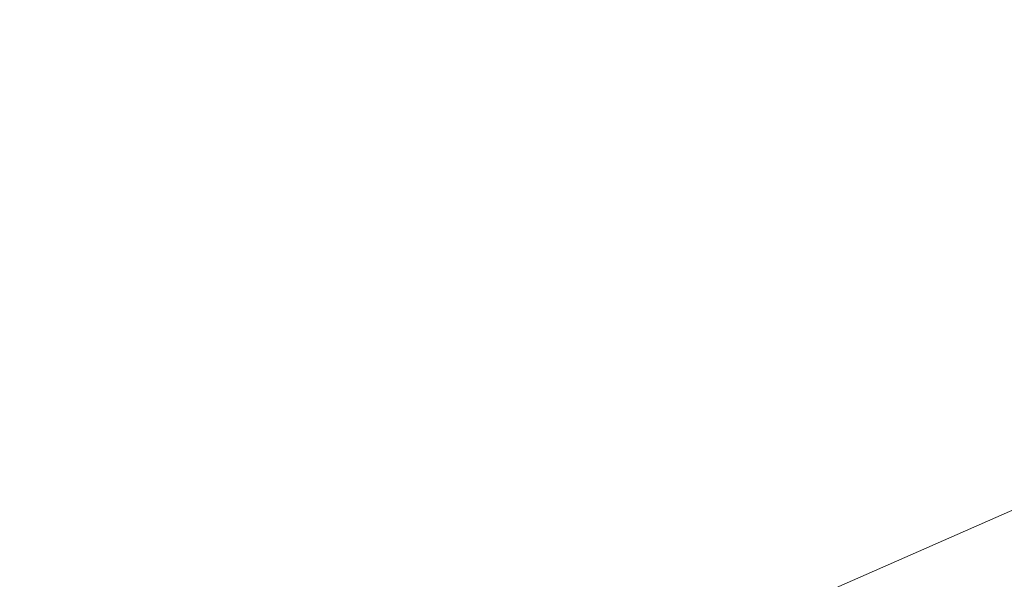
# Model space of a CAD drawing. Extents: x 1620613 to 1693141, y 557269 to 607790.
# Tile 779 of 1056: x 1620830.17 to 1620836.33, y 607323.7 to 607327.2. Entities that reach past the tile are written whole.
import ezdxf

# ---------------------------------------------------------------- set-up
doc = ezdxf.new("R2010")
doc.units = 0
doc.header["$LTSCALE"] = 10
doc.header["$MEASUREMENT"] = 0
for name, pattern in [('DGN Style 2', [7.346996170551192, 4.408197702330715, -2.938798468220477]), ('DGN Style 3', [10.28579463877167, 7.346996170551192, -2.938798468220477]), ('DGN Style 5', [5.142897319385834, 2.204098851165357, -2.938798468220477])]:
    doc.linetypes.add(name, pattern=pattern)
for name, color, linetype, lineweight in [('DT_X_Contour_Minor', 136, 'DGN Style 3', 0), ('PV_X_Driveway', 7, 'DGN Style 5', 0), ('SV_X_Top_of_Bank', 97, 'DGN Style 2', 0)]:
    doc.layers.add(name, color=color, linetype=linetype, lineweight=lineweight)

# ---------------------------------------------------------------- blocks, each defined once
blk = doc.blocks.new('*U1004')
at = {"layer": 'DT_X_Contour_Minor', "transparency": 33554559, "elevation": 3.800041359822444, "flags": 128}
blk.add_lwpolyline([(-237.0290589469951, -23.35326266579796), (-238.5549064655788, -27.00440873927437), (-238.8922187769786, -27.81279581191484), (-239.2502210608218, -28.67318014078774), (-239.62891331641, -29.5855617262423), (-240.028295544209, -30.54994056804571), (-241.9403558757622, -35.17170209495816), (-244.4428937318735, -40.9606453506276), (-244.938988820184, -42.13064725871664), (-245.3547578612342, -43.15967730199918), (-245.6902008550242, -44.04773548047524), (-245.9453178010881, -44.79482179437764), (-246.9484361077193, -47.95229024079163), (-248.0219362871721, -51.37725751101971), (-248.1685014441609, -52.04402312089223), (-248.1481254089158, -52.57647683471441), (-247.9608081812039, -52.97461865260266), (-247.6065497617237, -53.23844857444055), (-246.4392723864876, -53.76291250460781), (-245.9501336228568, -53.99734146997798), (-245.358175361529, -54.30728041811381), (-244.6633976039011, -54.69272934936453), (-243.8658003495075, -55.15368826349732), (-241.6017816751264, -56.48359201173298), (-240.7727115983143, -56.94081994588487), (-239.9835153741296, -57.3150759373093), (-239.2341930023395, -57.60635998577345), (-238.5247444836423, -57.81467209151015), (-235.307023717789, -58.59319405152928), (-231.5126687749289, -57.07692421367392), (-230.779288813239, -56.78419306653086), (-230.2053010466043, -56.55582955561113), (-229.7907054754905, -56.39183368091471), (-229.5355020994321, -56.29220544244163), (-229.0674826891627, -56.11235365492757), (-228.8872480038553, -56.04275637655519), (-228.697558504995, -55.96885338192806), (-228.4984141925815, -55.89064467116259), (-228.2898150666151, -55.80813024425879), (-227.7209443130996, -55.58235081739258), (-227.5113433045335, -55.49951291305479), (-227.3091933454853, -55.420333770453), (-227.1144944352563, -55.3448133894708), (-226.9272465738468, -55.27295176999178), (-226.4378536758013, -55.08619913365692), (-226.0907619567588, -54.94658390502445), (-225.4165314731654, -54.66780269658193), (-224.415162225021, -54.24985550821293), (-223.0866542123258, -53.69274233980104), (-216.1236263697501, -50.76816026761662), (-209.5494470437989, -47.68090482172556), (-208.3086679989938, -47.07421699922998), (-207.4038362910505, -46.57726300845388), (-206.8349519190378, -46.1900428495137), (-206.6020148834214, -45.91255652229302), (-206.4287792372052, -45.31890475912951), (-206.3619576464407, -45.11812596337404), (-206.2914196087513, -44.96102839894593), (-206.2171651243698, -44.84761206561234), (-206.1391941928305, -44.77787696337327), (-205.9263164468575, -44.65015833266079), (-205.8095011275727, -44.58519506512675), (-205.6187134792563, -44.48609423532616), (-205.3539535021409, -44.3528558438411), (-205.0152211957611, -44.1854798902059), (-204.0133052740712, -43.69362726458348), (-203.5989538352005, -43.50171226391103), (-203.1073364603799, -43.29485673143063), (-202.5384531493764, -43.07306066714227), (-201.8923039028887, -42.83632407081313), (-200.0662179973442, -42.18510577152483), (-199.1993863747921, -41.9028550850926), (-197.9684559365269, -41.54451675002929), (-196.3734266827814, -41.11009076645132), (-194.4142986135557, -40.5995771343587), (-184.4221370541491, -38.03964233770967), (-182.3985036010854, -37.24210883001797), (-182.0121573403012, -37.08951663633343), (-181.7203900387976, -36.97354013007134), (-181.523201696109, -36.89417931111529), (-181.4205923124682, -36.85143417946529), (-181.2730725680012, -36.7862680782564), (-180.8603943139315, -36.54685943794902), (-179.7329993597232, -35.87750809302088), (-177.8908877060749, -34.77821404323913), (-175.3340593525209, -33.2489772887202), (-167.5628948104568, -28.59775567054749), (-164.9856665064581, -27.05440886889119), (-163.0823550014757, -25.91278467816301), (-161.8529602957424, -25.17288309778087), (-161.2974823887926, -24.83470412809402), (-160.7147637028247, -24.46852368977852), (-160.5207608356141, -24.34685996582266), (-160.3757912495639, -24.25650412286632), (-160.2798549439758, -24.19745616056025), (-160.2329519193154, -24.1697160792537), (-160.1732548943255, -24.13748637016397), (-160.1491644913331, -24.12421042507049), (-160.1216660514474, -24.10855487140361), (-160.0907595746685, -24.09051970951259), (-160.0564450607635, -24.07010493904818), (-159.9603956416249, -24.01249274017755), (-159.9032307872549, -23.97973202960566), (-159.8037732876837, -23.92465904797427), (-159.6620231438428, -23.84727379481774), (-159.4779803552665, -23.74757627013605), (-158.9308093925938, -23.4519665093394), (-158.3816152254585, -23.11712071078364), (-157.1444109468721, -22.33429063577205), (-155.2191965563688, -21.10347628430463), (-152.6059720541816, -19.42467765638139), (-144.7200265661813, -14.35056894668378), (-142.1086596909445, -12.67031901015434), (-140.1890181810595, -11.43515073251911), (-138.9611020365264, -10.64506411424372), (-138.4249112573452, -10.30005915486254), (-137.917369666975, -9.973488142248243), (-137.7284670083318, -9.852970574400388), (-137.5424152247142, -9.736346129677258), (-137.3592143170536, -9.623614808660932), (-137.1788642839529, -9.514776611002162), (-136.7017320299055, -9.229732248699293), (-136.4070059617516, -9.055060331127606), (-135.8806769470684, -8.7448278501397), (-135.1227449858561, -8.299034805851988), (-134.1332100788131, -7.717681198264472), (-128.9749736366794, -4.688389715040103), (-125.9733341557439, -2.332137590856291), (-125.357670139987, -1.841419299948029), (-124.7970950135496, -1.379086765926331), (-124.2916087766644, -0.9451399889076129), (-123.8412114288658, -0.5395789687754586), (-122.7136036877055, 0.5040694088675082), (-122.2701480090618, 0.8508877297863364), (-121.7854867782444, 1.108606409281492), (-121.2596199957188, 1.277225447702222), (-120.692547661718, 1.356744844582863), (-117.9500638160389, 1.51993620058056), (-116.9928063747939, 2.174869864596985), (-116.8040184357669, 2.295789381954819), (-116.6479078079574, 2.37786207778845), (-116.5244744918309, 2.421087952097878), (-116.4337184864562, 2.425467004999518), (-116.2352722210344, 2.385348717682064), (-116.1465697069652, 2.369347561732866), (-116.0292968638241, 2.351432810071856), (-115.8834536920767, 2.331604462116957), (-115.709040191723, 2.309862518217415), (-115.2058437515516, 2.249332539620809), (-115.0343438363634, 2.231790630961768), (-114.8972414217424, 2.224562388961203), (-114.7945365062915, 2.227647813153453), (-114.7262290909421, 2.241046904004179), (-114.4877219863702, 2.327641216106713), (-114.8436684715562, 2.055140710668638), (-114.9071469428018, 1.999644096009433), (-114.9450338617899, 1.949940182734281), (-114.9573292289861, 1.906028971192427), (-114.9440330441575, 1.867910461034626), (-114.8744544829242, 1.773984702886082), (-114.8407406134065, 1.725801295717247), (-114.7917829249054, 1.65169539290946), (-114.7275814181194, 1.551666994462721), (-114.6481360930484, 1.425716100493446), (-114.4159568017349, 1.055283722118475), (-114.334054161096, 0.936617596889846), (-114.2624807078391, 0.8584435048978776), (-114.2012364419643, 0.8207614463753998), (-114.1503213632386, 0.8235714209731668), (-114.0283200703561, 0.8850540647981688), (-113.9552206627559, 0.9217695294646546), (-113.8274234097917, 0.9858039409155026), (-113.6449283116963, 1.077157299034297), (-113.4077353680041, 1.195829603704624), (-112.7022903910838, 1.548714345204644), (-112.4658350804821, 1.665125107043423), (-112.2855528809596, 1.749693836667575), (-112.161443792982, 1.802420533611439), (-112.0935078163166, 1.823305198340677), (-111.9872426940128, 1.836541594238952), (-111.91872122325, 1.856886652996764), (-111.7928556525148, 1.907994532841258), (-111.6096459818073, 1.989865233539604), (-111.3690922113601, 2.102498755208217), (-110.651156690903, 2.443871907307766), (-110.4172100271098, 2.552774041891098), (-110.2538216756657, 2.623450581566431), (-110.1609916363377, 2.65590152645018), (-110.1387199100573, 2.650126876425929), (-110.1734063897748, 2.583760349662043), (-110.1609594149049, 2.572795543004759), (-110.0976036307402, 2.589676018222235), (-109.9833390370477, 2.634401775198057), (-109.8181656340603, 2.70697281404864), (-109.3098248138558, 2.937622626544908), (-109.0779643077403, 3.043480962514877), (-108.7636384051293, 3.188068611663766), (-108.3668471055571, 3.371385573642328), (-107.8875904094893, 3.593431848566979), (-106.4996186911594, 4.237194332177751), (-106.0246013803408, 4.4577815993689), (-105.6405282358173, 4.636721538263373), (-105.3473992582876, 4.77401414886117), (-105.145214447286, 4.86965943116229), (-104.7273138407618, 5.069183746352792), (-104.4789089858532, 5.184620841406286), (-104.0471198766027, 5.381288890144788), (-103.4319465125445, 5.659187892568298), (-102.6333888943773, 6.018317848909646), (-100.2593895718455, 7.084305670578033), (-99.43848517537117, 7.452972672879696), (-98.7562714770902, 7.759482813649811), (-98.21274847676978, 8.003836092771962), (-97.80791617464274, 8.18603251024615), (-96.91328430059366, 8.589013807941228), (-96.5774023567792, 8.740466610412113), (-96.240730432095, 8.892589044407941), (-95.90326852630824, 9.045381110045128), (-95.56501663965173, 9.198842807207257), (-94.6619583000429, 9.608966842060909), (-94.02136432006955, 9.898124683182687), (-92.77687613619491, 10.4580051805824), (-90.92849374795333, 11.28860833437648), (-88.47621715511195, 12.38993414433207), (-81.13162063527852, 15.6877665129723), (-78.66345176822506, 16.79575922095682), (-76.76739255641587, 17.64636306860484), (-75.44344300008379, 18.23957805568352), (-74.69160309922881, 18.5754041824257), (-73.44950957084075, 19.12775537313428), (-72.70496207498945, 19.46031065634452), (-71.4028897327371, 20.04371311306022), (-69.54329254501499, 20.87796274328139), (-67.12617051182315, 21.9630595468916), (-59.93714529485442, 25.19111392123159), (-57.52486092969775, 26.27329060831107), (-55.67977674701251, 27.09877988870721), (-54.40189274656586, 27.66758176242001), (-53.69120892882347, 27.97969622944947), (-52.55231899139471, 28.46975159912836), (-52.1387112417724, 28.64767358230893), (-51.75205544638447, 28.8138980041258), (-51.39235160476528, 28.96842486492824), (-51.05959971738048, 29.11125416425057), (-50.20819729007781, 29.47653554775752), (-49.85561786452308, 29.63190746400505), (-49.4364314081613, 29.82406217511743), (-48.95063792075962, 30.05299968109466), (-48.39823740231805, 30.31871998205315), (-46.83635997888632, 31.07635117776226), (-46.32038125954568, 31.32693184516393), (-45.94385316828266, 31.51045045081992), (-45.70677570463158, 31.62690699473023), (-45.60914886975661, 31.67630147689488), (-45.53474481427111, 31.7186040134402), (-45.47544654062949, 31.74655497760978), (-45.35335476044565, 31.79868096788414), (-45.16846947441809, 31.87498198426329), (-44.92079068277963, 31.97545802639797), (-44.17658922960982, 32.27562750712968), (-43.92190049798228, 32.37773392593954), (-43.71598539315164, 32.45892607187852), (-43.55884391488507, 32.51920394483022), (-43.45047606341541, 32.55856754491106), (-43.22652662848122, 32.63565144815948), (-43.15487632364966, 32.66192230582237), (-43.1078874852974, 32.68292195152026), (-43.0855601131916, 32.69865038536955), (-43.08789420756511, 32.70910760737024), (-43.15633007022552, 32.74560848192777), (-43.37948363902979, 33.22686643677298), (-43.42761780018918, 33.3293114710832), (-43.47638303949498, 33.43039316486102), (-43.52577935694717, 33.53011151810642), (-43.57580675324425, 33.62846653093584), (-43.81074045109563, 34.08427546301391), (-43.82819965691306, 34.14727852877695), (-43.84890356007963, 34.15098828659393), (-43.90353275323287, 34.13511624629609), (-43.99208723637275, 34.09966240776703), (-44.11456700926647, 34.0446267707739), (-44.48641345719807, 33.8717560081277), (-44.62567935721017, 33.80964900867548), (-44.76459222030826, 33.75298108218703), (-44.90315204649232, 33.70175222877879), (-45.04135883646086, 33.65596244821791), (-45.68550010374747, 33.45496797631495), (-46.46613217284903, 34.69217471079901), (-46.6325003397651, 34.93056992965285), (-46.79704823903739, 35.11552412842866), (-46.95977587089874, 35.24703730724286), (-47.1206832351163, 35.32510946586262), (-47.54734251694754, 35.46204719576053), (-47.63748762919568, 35.66384557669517), (-47.5879285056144, 36.16653742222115), (-47.39866514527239, 36.97012273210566), (-47.06969754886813, 38.07460150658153), (-46.00617831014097, 41.42106952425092), (-45.66439166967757, 42.5203101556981), (-45.43667117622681, 43.30818103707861), (-45.32301683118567, 43.78468216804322), (-45.32342863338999, 43.94981354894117), (-45.47661497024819, 43.97500423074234), (-45.71374529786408, 44.08597911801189), (-46.31024652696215, 44.40001076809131), (-47.26611865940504, 44.917099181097), (-48.58136169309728, 45.63724435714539), (-52.56783765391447, 47.82837384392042), (-53.89952972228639, 48.58818321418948), (-54.90474895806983, 49.22426420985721), (-55.58349536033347, 49.73661683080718), (-55.9357689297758, 50.12524107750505), (-56.43986800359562, 50.99660123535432), (-57.50331330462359, 52.20141670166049), (-60.31557490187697, 55.16234298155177), (-64.8766527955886, 59.87938007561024), (-71.18654698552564, 66.35252798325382), (-90.34468655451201, 85.9557368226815), (-96.65819440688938, 92.41744974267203), (-101.2301132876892, 97.10018187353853), (-104.0604431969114, 100.0039332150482), (-105.1491841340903, 101.1287037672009), (-105.7303746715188, 101.7561175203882), (-105.9233557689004, 101.9646139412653), (-106.0664061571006, 102.1195428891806), (-106.1595258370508, 102.2209043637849), (-106.2027148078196, 102.2686983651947), (-106.2513111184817, 102.3247257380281), (-106.3689987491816, 102.5382633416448), (-106.6856144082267, 103.1368556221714), (-107.2011580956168, 104.1205025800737), (-107.9156298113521, 105.4892042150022), (-110.0861250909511, 109.6524814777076), (-110.9818161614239, 111.1043585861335), (-112.0410179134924, 112.3375319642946), (-113.2637303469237, 113.3520016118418), (-114.6499534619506, 114.1477675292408), (-118.5645626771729, 115.9782050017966), (-119.9481205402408, 116.5430804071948), (-121.1628372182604, 116.864878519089), (-122.2087127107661, 116.9435993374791), (-123.0857470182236, 116.7792428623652), (-125.1993835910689, 116.0168558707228), (-125.8361396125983, 115.9070691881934), (-126.1611802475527, 116.1494993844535), (-126.174505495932, 116.7441464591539), (-125.876115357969, 117.6910104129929), (-124.6647878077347, 120.6856034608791), (-124.1657202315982, 122.0142794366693), (-123.5770131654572, 123.7543625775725), (-122.8986666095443, 125.9058528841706), (-122.1306805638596, 128.4687503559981), (-119.9631984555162, 135.8516865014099), (-119.1484889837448, 138.6512996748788), (-118.3299721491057, 141.5129370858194), (-117.5076479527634, 144.4365987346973), (-116.6815163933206, 147.4222846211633), (-114.4734224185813, 155.4668126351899), (-113.4187002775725, 158.9488087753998), (-111.9106043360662, 163.3614011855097), (-109.949134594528, 168.7045898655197), (-107.5342910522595, 174.9783748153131), (-100.4902098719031, 192.9492630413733), (-98.12705909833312, 198.73516619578), (-96.32066766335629, 202.6147094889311), (-95.07103556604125, 204.5878929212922), (-94.37816280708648, 204.6547164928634), (-92.44386172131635, 200.5183868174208)], dxfattribs=at)

msp = doc.modelspace()

# ---------------------------------------------------------------- linework, layer by layer
at = {"layer": 'PV_X_Driveway', "extrusion": (-0.06840491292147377, 0.09722345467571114, 0.9929090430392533), "elevation": -50776.94618662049, "flags": 128}
msp.add_lwpolyline([(-1675197.499388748, 432992.9258386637), (-1675193.486980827, 432991.2320525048), (-1675186.401155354, 432990.7443540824), (-1675173.477796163, 432991.3626955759), (-1675157.216023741, 432992.231291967), (-1675138.055450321, 432993.8163605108), (-1675115.649521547, 432995.5191143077), (-1675093.712223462, 432995.5584470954), (-1675072.389942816, 432993.8570568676), (-1675059.619387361, 432992.1641317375), (-1675043.90788481, 432988.1059208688), (-1675031.516761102, 432983.3011168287), (-1675013.58286424, 432975.0375323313)], dxfattribs=at)
at = {"layer": 'SV_X_Top_of_Bank', "extrusion": (0.007114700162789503, -0.05176716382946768, 0.9986338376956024), "elevation": -18855.21206843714, "flags": 128}
msp.add_lwpolyline([(1688341.399474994, 380495.2335694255), (1688359.531308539, 380495.7043637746), (1688370.463455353, 380498.0725351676), (1688395.572580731, 380506.740670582), (1688420.940108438, 380511.7574321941), (1688444.138128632, 380518.355338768), (1688467.22231404, 380528.7305743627), (1688491.262317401, 380540.2151339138), (1688508.535586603, 380545.2887184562), (1688513.5223003, 380548.4010002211), (1688516.051220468, 380548.1495454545), (1688520.39603739, 380549.3039635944), (1688525.368929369, 380551.0706712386)], dxfattribs=at)
at = {"layer": 'SV_X_Top_of_Bank', "extrusion": (0.04489057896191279, -0.1067836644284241, 0.9932683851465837), "elevation": 8952.639644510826, "flags": 128}
msp.add_lwpolyline([(1729619.200279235, -67683.47041249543), (1729610.048117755, -67689.2494116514), (1729593.286163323, -67692.1110974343), (1729566.643396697, -67690.50938442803), (1729551.852254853, -67691.88192179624), (1729536.554039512, -67691.83763185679), (1729515.835796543, -67695.68964613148), (1729501.149706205, -67697.72199223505), (1729469.279658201, -67698.3224800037)], dxfattribs=at)

# ---------------------------------------------------------------- block references
at = {"layer": 'DT_X_Contour_Minor', "transparency": 33554559}
msp.add_blockref('*U1004', (1621028.060791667, 607365.3311666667, 1050.599958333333), dxfattribs=at)

doc.saveas('drawing.dxf')
